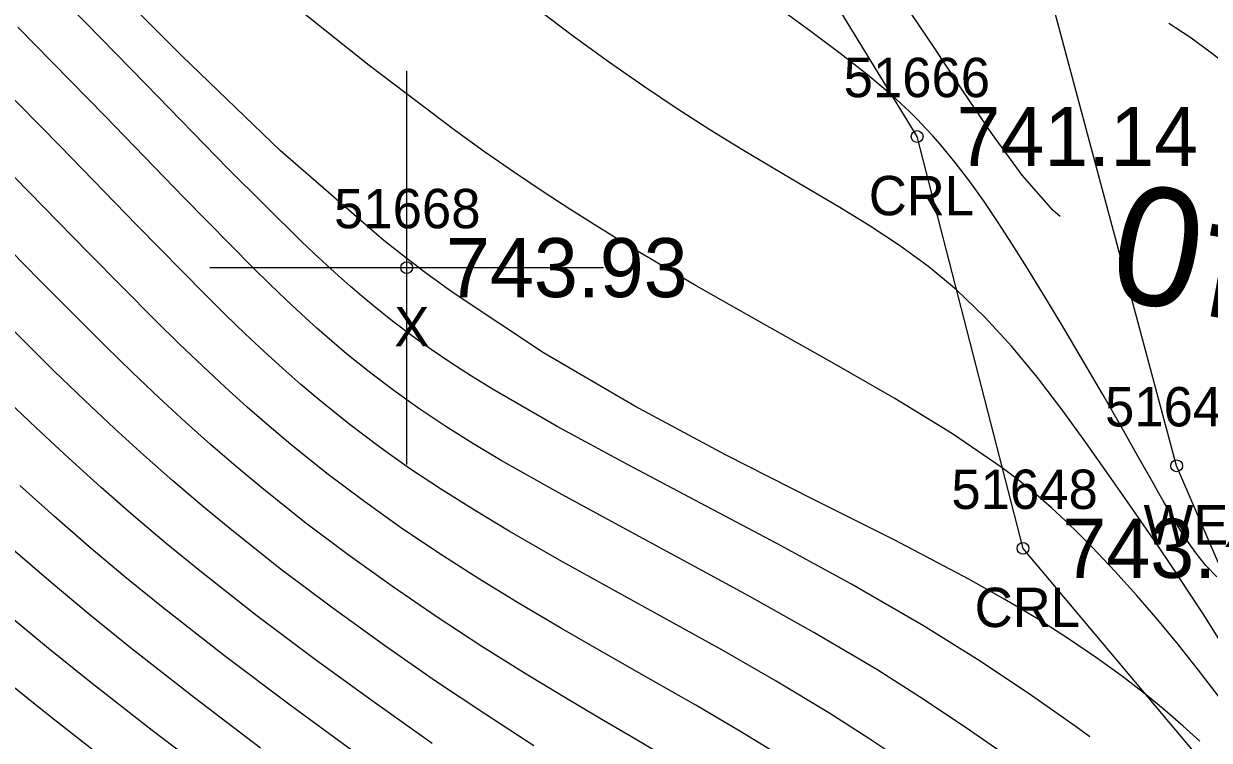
# Model space of a CAD drawing. Extents: x 1378535 to 1380697, y 997729 to 1000024.
# Drawn here: x 1379852.76 to 1379882.87, y 998869.45 to 998887.65 of the extents above; entities that cross this region are included whole.
import ezdxf

# ---------------------------------------------------------------- set-up
doc = ezdxf.new("R2010")
doc.units = 0
for name, color, linetype in [('RD_DTM_Major1', 7, 'Continuous'), ('RD_DTM_Major1_Lbl', 7, 'Continuous'), ('RD_DTM_Minor1', 7, 'Continuous'), ('RD_EX_H2O', 7, 'Continuous'), ('RD_EX_H2O_txCode', 7, 'Continuous'), ('RD_EX_Misc', 7, 'Continuous'), ('RD_EX_Misc_txCode', 7, 'Continuous'), ('RD_EX_TX_H2O_ELEV', 7, 'Continuous'), ('RD_EX_TX_Misc_ELEV', 7, 'Continuous'), ('RD_SMD_Locator', 7, 'Continuous')]:
    doc.layers.add(name, color=color, linetype=linetype)

msp = doc.modelspace()

# ---------------------------------------------------------------- linework, layer by layer
at = {"layer": 'RD_DTM_Major1'}
for points in [[(1379879.839, 998869.539), (1379879.489, 998869.792), (1379878.271, 998870.643), (1379876.979, 998871.502), (1379875.607, 998872.359), (1379873.783, 998873.415), (1379871.885, 998874.45), (1379869.968, 998875.463), (1379868.09, 998876.453), (1379866.308, 998877.419), (1379864.679, 998878.36), (1379864.133, 998878.697), (1379863.609, 998879.035), (1379863.104, 998879.379), (1379862.611, 998879.732), (1379862.127, 998880.099), (1379861.645, 998880.483), (1379861.35, 998880.729), (1379861.052, 998880.985), (1379860.752, 998881.25), (1379860.446, 998881.526), (1379860.135, 998881.815), (1379859.817, 998882.115), (1379857.951, 998883.966), (1379855.859, 998886.118), (1379853.561, 998888.474)], [(1379879.078, 998882.758), (1379878.906, 998882.906), (1379878.119, 998883.805), (1379877.36, 998884.838), (1379876.614, 998885.947), (1379875.868, 998887.075), (1379875.296, 998887.912)], [(1379865.715, 998869.311), (1379864.493, 998870.102), (1379863.222, 998870.954), (1379861.921, 998871.857), (1379860.61, 998872.802), (1379859.311, 998873.78), (1379858.043, 998874.783), (1379857.29, 998875.405), (1379856.548, 998876.039), (1379855.81, 998876.691), (1379855.067, 998877.369), (1379854.312, 998878.078), (1379853.537, 998878.826), (1379851.894, 998880.458)], [(1379854.921, 998868.888), (1379853.434, 998870.05), (1379852.319, 998870.949)]]:
    msp.add_lwpolyline(points, dxfattribs=at)
at = {"layer": 'RD_DTM_Minor1'}
for points in [[(1379882.626, 998869.425), (1379882.205, 998869.812), (1379881.752, 998870.205), (1379881.264, 998870.606), (1379880.663, 998871.071), (1379880.008, 998871.546), (1379879.295, 998872.03), (1379878.52, 998872.523), (1379877.677, 998873.028), (1379876.763, 998873.543), (1379874.882, 998874.529), (1379872.8, 998875.574), (1379870.579, 998876.702), (1379868.28, 998877.934), (1379865.963, 998879.291), (1379863.69, 998880.795), (1379863.49, 998880.938), (1379863.291, 998881.082), (1379863.093, 998881.228), (1379862.895, 998881.376), (1379862.698, 998881.525), (1379862.502, 998881.675), (1379862.382, 998881.768), (1379862.262, 998881.862), (1379862.143, 998881.956), (1379861.904, 998882.147), (1379861.785, 998882.243), (1379859.281, 998884.424), (1379856.781, 998886.829), (1379854.252, 998889.368)], [(1379883.267, 998871.784), (1379882.726, 998872.638), (1379882.335, 998873.24), (1379881.94, 998873.834), (1379881.542, 998874.421), (1379881.139, 998875.007), (1379880.731, 998875.593), (1379880.317, 998876.184), (1379879.732, 998877.013), (1379879.129, 998877.844), (1379878.504, 998878.661), (1379877.853, 998879.451), (1379877.17, 998880.198), (1379876.45, 998880.89), (1379875.743, 998881.477), (1379875.004, 998882.017), (1379874.235, 998882.523), (1379873.441, 998883.01), (1379872.624, 998883.492), (1379871.789, 998883.983), (1379870.998, 998884.458), (1379870.189, 998884.959), (1379869.357, 998885.492), (1379868.499, 998886.065), (1379867.61, 998886.683), (1379866.685, 998887.353), (1379864.975, 998888.659)], [(1379883.099, 998870.568), (1379882.598, 998871.228), (1379882.085, 998871.876), (1379881.558, 998872.512), (1379881.019, 998873.136), (1379880.466, 998873.747), (1379879.901, 998874.344), (1379879.566, 998874.684), (1379879.221, 998875.021), (1379878.859, 998875.356), (1379878.474, 998875.692), (1379878.061, 998876.03), (1379877.612, 998876.372), (1379876.345, 998877.234), (1379874.882, 998878.129), (1379873.275, 998879.056), (1379871.577, 998880.012), (1379869.842, 998880.997), (1379868.12, 998882.01), (1379867.382, 998882.463), (1379866.652, 998882.925), (1379865.926, 998883.4), (1379865.199, 998883.89), (1379864.466, 998884.4), (1379863.722, 998884.934), (1379861.53, 998886.592), (1379859.281, 998888.395)], [(1379883.059, 998873.604), (1379882.782, 998873.892), (1379882.525, 998874.211), (1379882.282, 998874.558), (1379882.048, 998874.931), (1379881.816, 998875.325), (1379881.695, 998875.536), (1379881.572, 998875.753), (1379881.448, 998875.975), (1379881.191, 998876.433), (1379881.058, 998876.669), (1379880.625, 998877.434), (1379880.165, 998878.233), (1379879.686, 998879.051), (1379879.198, 998879.874), (1379878.708, 998880.687), (1379878.223, 998881.476), (1379877.862, 998882.051), (1379877.505, 998882.604), (1379877.148, 998883.134), (1379876.787, 998883.642), (1379876.418, 998884.126), (1379876.037, 998884.588), (1379875.85, 998884.801), (1379875.657, 998885.01), (1379875.458, 998885.216), (1379875.252, 998885.42), (1379875.037, 998885.623), (1379874.813, 998885.826), (1379874.186, 998886.353), (1379873.496, 998886.894), (1379872.753, 998887.451), (1379871.966, 998888.031)], [(1379885.676, 998887.655), (1379885.541, 998887.572), (1379885.412, 998887.481), (1379885.291, 998887.381), (1379885.184, 998887.268), (1379885.094, 998887.141), (1379885.024, 998886.998), (1379884.97, 998886.845), (1379884.928, 998886.686), (1379884.859, 998886.375), (1379884.823, 998886.235), (1379884.785, 998886.126), (1379884.74, 998886.034), (1379884.684, 998885.962), (1379884.616, 998885.912), (1379884.533, 998885.887), (1379884.434, 998885.892), (1379884.151, 998886.009), (1379883.791, 998886.246), (1379883.366, 998886.566), (1379882.89, 998886.932), (1379882.378, 998887.307), (1379881.841, 998887.655)], [(1379877.878, 998868.942), (1379876.783, 998869.707), (1379875.632, 998870.477), (1379874.423, 998871.244), (1379872.829, 998872.189), (1379871.18, 998873.114), (1379869.519, 998874.016), (1379867.887, 998874.893), (1379866.33, 998875.741), (1379864.889, 998876.558), (1379864.164, 998876.992), (1379863.478, 998877.422), (1379862.824, 998877.857), (1379862.191, 998878.305), (1379861.573, 998878.772), (1379860.96, 998879.266), (1379860.585, 998879.585), (1379860.205, 998879.919), (1379859.819, 998880.27), (1379859.424, 998880.639), (1379859.016, 998881.03), (1379858.594, 998881.444), (1379856.826, 998883.237), (1379854.824, 998885.307), (1379852.613, 998887.566)], [(1379875.211, 998868.835), (1379874.226, 998869.496), (1379873.203, 998870.15), (1379871.868, 998870.954), (1379870.49, 998871.744), (1379869.097, 998872.519), (1379867.714, 998873.28), (1379866.368, 998874.028), (1379865.087, 998874.764), (1379864.208, 998875.291), (1379863.369, 998875.82), (1379862.562, 998876.357), (1379861.781, 998876.911), (1379861.016, 998877.488), (1379860.262, 998878.096), (1379859.801, 998878.487), (1379859.338, 998878.896), (1379858.867, 998879.325), (1379858.384, 998879.778), (1379857.885, 998880.259), (1379857.366, 998880.771), (1379855.632, 998882.531), (1379853.692, 998884.53), (1379851.564, 998886.689)], [(1379872.03, 998869.02), (1379870.946, 998869.684), (1379869.831, 998870.339), (1379868.696, 998870.989), (1379867.555, 998871.638), (1379866.42, 998872.289), (1379865.304, 998872.946), (1379864.29, 998873.567), (1379863.3, 998874.201), (1379862.333, 998874.854), (1379861.387, 998875.528), (1379860.458, 998876.23), (1379859.544, 998876.963), (1379858.991, 998877.429), (1379858.438, 998877.912), (1379857.879, 998878.418), (1379857.308, 998878.951), (1379856.72, 998879.514), (1379856.11, 998880.113), (1379854.401, 998881.838), (1379852.519, 998883.763)], [(1379869.194, 998868.944), (1379868.299, 998869.474), (1379867.387, 998870.01), (1379866.461, 998870.559), (1379865.523, 998871.127), (1379864.394, 998871.835), (1379863.259, 998872.577), (1379862.126, 998873.352), (1379861.001, 998874.158), (1379859.891, 998874.994), (1379858.805, 998875.859), (1379858.154, 998876.402), (1379857.507, 998876.961), (1379856.858, 998877.542), (1379856.2, 998878.149), (1379855.527, 998878.788), (1379854.831, 998879.466), (1379853.151, 998881.148), (1379851.332, 998882.996)], [(1379863.133, 998869.37), (1379861.665, 998870.406), (1379860.169, 998871.493), (1379858.681, 998872.613), (1379857.234, 998873.75), (1379856.382, 998874.447), (1379855.549, 998875.151), (1379854.727, 998875.871), (1379853.906, 998876.613), (1379853.077, 998877.384), (1379852.232, 998878.193)], [(1379861.241, 998869.085), (1379859.531, 998870.34), (1379857.86, 998871.598), (1379856.261, 998872.848), (1379855.329, 998873.605), (1379854.426, 998874.364), (1379853.541, 998875.132), (1379852.663, 998875.92)], [(1379858.775, 998869.253), (1379857.096, 998870.526), (1379855.469, 998871.798), (1379854.447, 998872.627), (1379853.457, 998873.454), (1379852.489, 998874.288)], [(1379857.633, 998868.475), (1379856.026, 998869.695), (1379854.464, 998870.915), (1379853.391, 998871.782), (1379852.351, 998872.648)]]:
    msp.add_lwpolyline(points, dxfattribs=at)
at = {"layer": 'RD_EX_H2O'}
for points in [[(1380077.687, 998746.386), (1380063.222, 998759.989), (1380055.551, 998765.988), (1380047.884, 998774.43), (1380047.297, 998774.724), (1380039.375, 998781.355), (1380008.706, 998800.487), (1379998.259, 998801.388), (1379975.291, 998801.511), (1379998.259, 998801.388), (1379975.291, 998801.511), (1379924.847, 998829.301), (1379911.985, 998838.17), (1379905.662, 998841.812), (1379901.08, 998848.931), (1379897.442, 998858.696), (1379895.563, 998859.46), (1379891.099, 998862.456), (1379885.945, 998867.363), (1379882.039, 998876.422), (1379877.103, 998894.846), (1379861.306, 998910.256), (1379835.533, 998927.591)], [(1379997.837, 998797.598), (1379973.42, 998798.736), (1379923.913, 998826.394), (1379910.472, 998835.943), (1379903.47, 998840.095), (1379899.036, 998847.157), (1379894.474, 998854.271), (1379896.788, 998858.202), (1379884.516, 998866.738), (1379878.138, 998874.325), (1379875.449, 998884.785), (1379871.598, 998891.084), (1379860.034, 998908.13), (1379856.023, 998913.003), (1379850.337, 998908.19)]]:
    msp.add_lwpolyline(points, dxfattribs=at)
at = {"layer": 'RD_EX_Misc'}
for p, q in [((1379862.486, 998876.455), (1379862.486, 998886.455)), ((1379857.486, 998881.455), (1379867.486, 998881.455))]:
    msp.add_line(p, q, dxfattribs=at)
at = {"layer": 'RD_SMD_Locator'}
for centre in [(1379875.449, 998884.785), (1379862.486, 998881.455), (1379882.039, 998876.422), (1379878.138, 998874.325)]:
    msp.add_circle(centre, 0.15, dxfattribs=at)

# ---------------------------------------------------------------- texts
at = {"layer": 'RD_DTM_Major1_Lbl'}
msp.add_text('740', height=3, rotation=169.604, dxfattribs=at).set_placement((1379887.336, 998882.456))
at = {"layer": 'RD_EX_H2O_txCode'}
for s, p in [('51666', (1379873.583, 998885.785)), ('CRL', (1379874.221, 998882.785)), ('51647', (1379880.22, 998877.422)), ('51648', (1379876.319, 998875.325)), ('WE', (1379881.2, 998874.422)), ('CRL', (1379876.91, 998872.325))]:
    msp.add_text(s, height=1, dxfattribs=at).set_placement(p)
at = {"layer": 'RD_EX_Misc_txCode'}
for s, p in [('51668', (1379860.643, 998882.455)), ('X', (1379862.171, 998879.455))]:
    msp.add_text(s, height=1, dxfattribs=at).set_placement(p)
at = {"layer": 'RD_EX_TX_H2O_ELEV'}
for s, p in [('741.14', (1379876.449, 998884.035)), ('743.45', (1379879.138, 998873.575))]:
    msp.add_text(s, height=1.5, dxfattribs=at).set_placement(p)
at = {"layer": 'RD_EX_TX_Misc_ELEV'}
msp.add_text('743.93', height=1.5, dxfattribs=at).set_placement((1379863.486, 998880.705))

doc.saveas('drawing.dxf')
